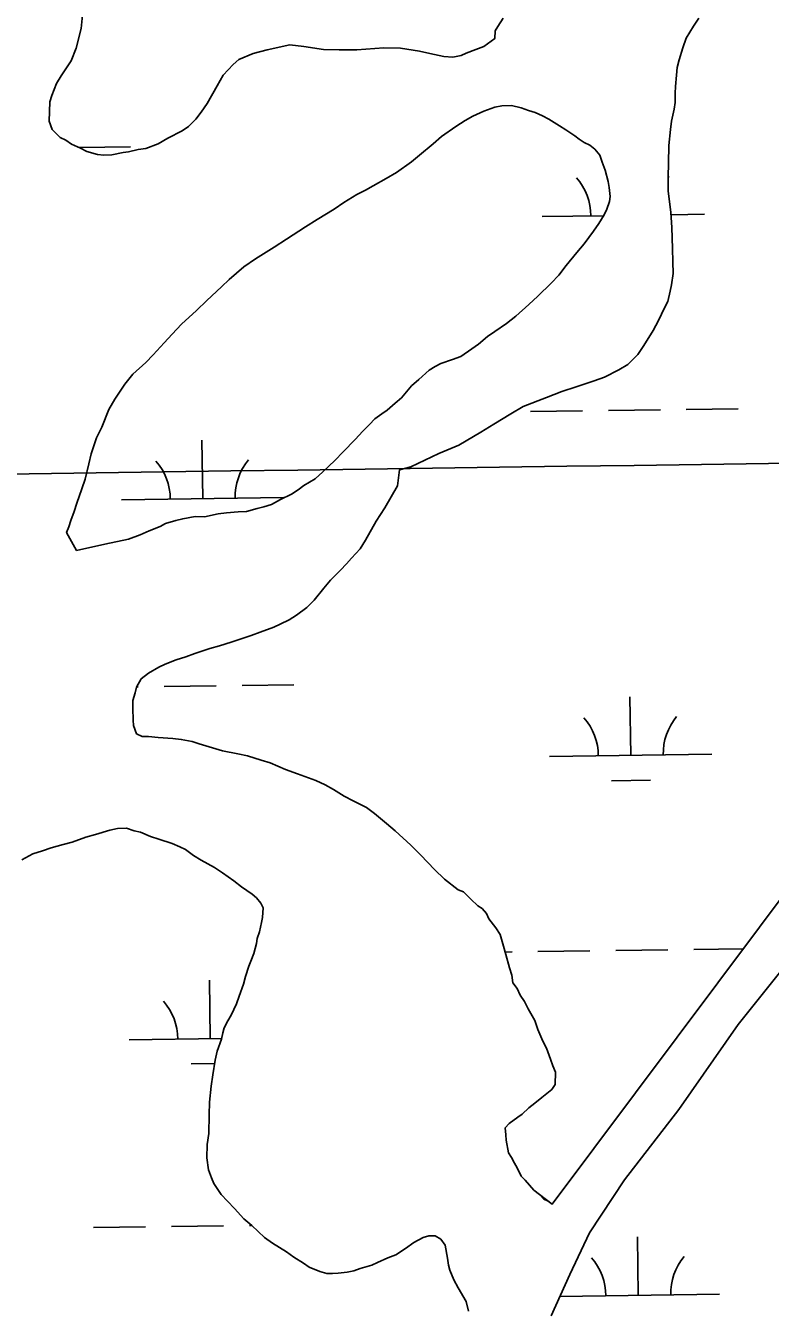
# Model space of a CAD drawing. Extents: x 3767014 to 3805179, y 361544 to 387384.
# Drawn here: x 3784544 to 3785002, y 372694 to 373484 of the extents above; entities that cross this region are included whole.
import ezdxf

# ---------------------------------------------------------------- set-up
doc = ezdxf.new("R2010")
doc.units = 0
for name, color, linetype in [('V-GRID-MAJR', 7, 'Continuous'), ('V-TOPO-SHOR', 7, 'Continuous'), ('V-WETL-SWMP', 7, 'Continuous')]:
    doc.layers.add(name, color=color, linetype=linetype)

msp = doc.modelspace()

# ---------------------------------------------------------------- linework, layer by layer
at = {"layer": 'V-GRID-MAJR'}
msp.add_spline([(3771169.95, 373025.6), (3773820.257, 373061.356), (3779120.863, 373133.445), (3784421.458, 373206.305), (3789722.043, 373279.937), (3795022.617, 373354.339), (3800323.181, 373429.512), (3802973.458, 373467.388)], degree=3, dxfattribs=at)
at = {"layer": 'V-TOPO-SHOR'}
for points in [[(3785901.379, 374138.862), (3785882.249, 374125.348), (3785808.658, 374024.41), (3785726.93, 373904.264), (3785633.898, 373790.137), (3785530.927, 373648.569), (3785389.529, 373448.774), (3785237.034, 373250.858), (3785225.938, 373236.495), (3784867.958, 372758.173)], [(3784867.293, 372689.233), (3784878.774, 372714.724), (3784890.898, 372740.519), (3784912.429, 372773.074), (3784946.018, 372816.463), (3784982.382, 372868.693), (3785037.314, 372937.317), (3785102.266, 373024.15), (3785176.526, 373126.344), (3785253.013, 373228.479), (3785297.821, 373287.179), (3785365.227, 373382.864), (3785469.487, 373512.619), (3785582.909, 373664.423), (3785650.823, 373755), (3785744.345, 373875.799), (3785840.961, 374005.433), (3785886.894, 374058.372), (3785908.129, 374079.475), (3785917.65, 374090.689), (3785924.675, 374103.881), (3785928.169, 374115.888)], [(3784578.711, 373490.554), (3784577.712, 373482.302), (3784574.64, 373470.162), (3784571.678, 373462.355), (3784565.526, 373453.053), (3784562.649, 373448.396), (3784559.697, 373440.984), (3784558.415, 373437.074), (3784558.264, 373431.166), (3784558.11, 373425.255), (3784559.947, 373420.084), (3784564.948, 373415.226), (3784568.453, 373413.559), (3784571.936, 373411.104), (3784577.39, 373408.599), (3784581.279, 373406.528), (3784587.935, 373404.779), (3784591.865, 373404.284), (3784596.602, 373404.556), (3784603.733, 373405.951), (3784606.896, 373406.262), (3784612.843, 373407.685), (3784617.59, 373408.353), (3784625.158, 373411.31), (3784631.156, 373414.706), (3784639.944, 373419.21), (3784643.954, 373421.866), (3784648.411, 373426.48), (3784651.671, 373430.732), (3784655.359, 373436.157), (3784661.553, 373447.034), (3784665.27, 373453.638), (3784671.35, 373460.184), (3784674.977, 373463.244), (3784683.745, 373466.961), (3784692.471, 373469.101), (3784706.351, 373472.292), (3784714.995, 373471.28), (3784727.166, 373469.392), (3784736.622, 373469.148), (3784747.661, 373469.257), (3784764.248, 373470.408), (3784774.49, 373470.143), (3784786.266, 373468.263), (3784792.539, 373466.92), (3784801.165, 373465.122), (3784806.668, 373464.585), (3784811.821, 373465.636), (3784815.011, 373467.131), (3784820.981, 373469.343), (3784825.759, 373471.19), (3784832.587, 373476.138), (3784832.708, 373480.865), (3784834.357, 373483.582), (3784837.64, 373488.622)], [(3784958.324, 373488.686), (3784955.041, 373483.646), (3784950.515, 373476.273), (3784948.393, 373470.414), (3784946.233, 373462.979), (3784944.928, 373458.283), (3784944.412, 373453.567), (3784943.837, 373446.487), (3784943.734, 373442.547), (3784943.583, 373436.638), (3784943.087, 373432.71), (3784941.32, 373425.265), (3784940.793, 373420.154), (3784939.753, 373410.325), (3784939.468, 373399.297), (3784939.255, 373391.025), (3784939.427, 373382.348), (3784941.051, 373368.905), (3784941.606, 373359.824), (3784942.059, 373346.805), (3784942.241, 373338.52), (3784942.452, 373331.42), (3784941.481, 373324.35), (3784940.593, 373320.43), (3784939.249, 373314.159), (3784937.179, 373310.27), (3784933.431, 373302.484), (3784930.115, 373296.262), (3784924.358, 373286.95), (3784920.672, 373281.527), (3784914.599, 373275.374), (3784908.994, 373271.973), (3784900.206, 373267.467), (3784893.843, 373265.265), (3784882.71, 373261.612), (3784873.963, 373258.681), (3784864.409, 373254.987), (3784850.075, 373249.443), (3784842.469, 373244.908), (3784832.055, 373238.476), (3784824.045, 373233.556), (3784810.438, 373225.629), (3784798.085, 373220.429), (3784780.924, 373212.198), (3784773.781, 373210.412), (3784772.741, 373200.584), (3784764.903, 373186.989), (3784759.568, 373178.848), (3784752.961, 373167.193), (3784749.668, 373161.76), (3784744.394, 373155.982), (3784741.152, 373152.517), (3784737.507, 373148.669)], [(3784574.867, 373160.684), (3784592.312, 373164.574), (3784606.978, 373167.744), (3784614.137, 373170.318), (3784619.724, 373172.933), (3784626.493, 373175.518), (3784629.694, 373177.406), (3784636.047, 373179.215), (3784640.411, 373180.286), (3784647.935, 373181.668), (3784653.846, 373181.517), (3784662.167, 373183.274), (3784667.31, 373183.929), (3784674.42, 373184.533), (3784679.55, 373184.795), (3784686.299, 373186.594), (3784690.268, 373187.675), (3784695.035, 373189.127), (3784700.631, 373192.138), (3784707.42, 373195.511), (3784711.43, 373198.167), (3784715.046, 373200.833), (3784721.854, 373204.993), (3784726.691, 373209.206), (3784733.966, 373216.113), (3784739.227, 373221.496), (3784746.522, 373229.192), (3784751.38, 373234.191), (3784755.431, 373238.422), (3784758.675, 373241.888), (3784763.088, 373244.927), (3784766.3, 373247.21), (3784771.139, 373251.421), (3784775.17, 373254.866), (3784781.271, 373262.198), (3784785.704, 373266.025), (3784792.16, 373271.772), (3784795.766, 373274.043), (3784799.363, 373275.923), (3784806.522, 373278.498), (3784811.696, 373280.335), (3784818.513, 373284.889), (3784822.534, 373287.941), (3784828.17, 373292.524), (3784832.583, 373295.566), (3784839.806, 373300.503), (3784845.443, 373305.089), (3784853.514, 373312.372), (3784859.16, 373317.35), (3784867.252, 373325.419), (3784872.112, 373330.419), (3784876.597, 373336.216), (3784883.111, 373344.326), (3784887.586, 373349.729), (3784893.304, 373357.466), (3784896.577, 373362.111), (3784899.87, 373367.547), (3784901.537, 373371.051), (3784903.235, 373375.737), (3784903.71, 373378.878), (3784903.063, 373384.412), (3784902.367, 373387.98), (3784900.581, 373395.121), (3784898.732, 373399.899), (3784897.267, 373404.271), (3784894.207, 373407.898), (3784891.117, 373410.344), (3784887.613, 373412.011), (3784884.512, 373414.061), (3784881.805, 373416.101), (3784876.382, 373419.787), (3784872.503, 373422.253), (3784865.908, 373426.363), (3784862.019, 373428.436), (3784857.343, 373430.527), (3784853.434, 373431.811), (3784848.748, 373433.507), (3784842.868, 373434.842), (3784836.949, 373434.598), (3784832.597, 373433.922), (3784825.829, 373431.338), (3784819.052, 373428.358), (3784814.254, 373425.722), (3784808.638, 373421.925), (3784799.809, 373415.847), (3784794.566, 373411.249), (3784786.112, 373404.374), (3784781.273, 373400.161), (3784772.04, 373393.698), (3784765.636, 373389.921), (3784757.637, 373385.395), (3784752.838, 373382.759), (3784747.646, 373380.136), (3784739.637, 373375.216), (3784733.616, 373371.034), (3784723.202, 373364.602), (3784715.988, 373360.057), (3784704.364, 373352.473), (3784696.748, 373347.546), (3784685.129, 373340.353), (3784677.908, 373335.416)], [(3784677.908, 373335.416), (3784669.038, 373327.76), (3784664.19, 373323.154), (3784655.3, 373314.712), (3784648.837, 373308.57), (3784639.553, 373300.139), (3784633.876, 373293.976), (3784629.008, 373288.584), (3784622.118, 373281.273), (3784617.664, 373276.656), (3784609.593, 373269.374), (3784604.702, 373263.193), (3784598.55, 373253.891), (3784594.843, 373247.679), (3784590.62, 373236.751), (3784587.296, 373230.136), (3784583.892, 373220.369), (3784582.549, 373214.096), (3784580.335, 373204.694), (3784578.213, 373198.835), (3784575.223, 373189.846), (3784573.515, 373184.765), (3784571.404, 373179.301), (3784570.122, 373175.391), (3784568.848, 373171.877), (3784574.867, 373160.684)], [(3784737.507, 373148.669), (3784731.434, 373142.519), (3784727.363, 373137.499), (3784721.262, 373130.167), (3784716.808, 373125.551), (3784710.383, 373120.986), (3784705.97, 373117.947), (3784700.383, 373115.331), (3784696.393, 373113.464), (3784688.039, 373110.525), (3784682.465, 373108.303), (3784674.514, 373105.749), (3784670.142, 373104.285), (3784662.99, 373102.101), (3784657.031, 373100.285), (3784647.888, 373097.366), (3784642.314, 373095.144), (3784636.354, 373093.328), (3784629.585, 373090.741), (3784625.596, 373088.873), (3784619.192, 373085.097), (3784614.768, 373081.662), (3784611.878, 373076.614), (3784611, 373073.087), (3784609.695, 373068.391), (3784609.574, 373063.664), (3784609.775, 373056.171), (3784610.088, 373053.009), (3784611.928, 373047.838), (3784615.432, 373046.17), (3784619.372, 373046.068), (3784625.268, 373045.523), (3784634.318, 373044.897), (3784639.43, 373044.37), (3784646.096, 373043.017), (3784650.399, 373041.722), (3784658.612, 373039.146), (3784664.872, 373037.407), (3784674.285, 373035.588), (3784680.165, 373034.255), (3784688.771, 373031.669), (3784694.245, 373029.95), (3784703.596, 373025.768), (3784711.02, 373023.212), (3784722.343, 373018.979), (3784728.19, 373016.464), (3784733.241, 373013.574), (3784739.837, 373009.462), (3784745.281, 373006.564), (3784753.453, 373002.413), (3784758.48, 372998.735), (3784765.814, 372992.634), (3784771.217, 372988.159), (3784780.842, 372979.24), (3784786.993, 372973.167), (3784795.437, 372964.279), (3784801.587, 372958.209), (3784810.092, 372951.682), (3784813.211, 372950.418), (3784817.827, 372945.964), (3784822.058, 372941.915), (3784824.776, 372940.266), (3784827.453, 372937.045), (3784828.948, 372933.852), (3784833.138, 372928.226), (3784835.794, 372924.216), (3784837.976, 372917.065), (3784839.419, 372911.904), (3784841.57, 372903.57), (3784843.034, 372899.198), (3784843.7, 372894.448), (3784846.366, 372890.834), (3784848.236, 372886.842), (3784850.89, 372882.832), (3784853.143, 372878.439), (3784857.294, 372871.236), (3784859.121, 372865.672), (3784862.091, 372858.5), (3784864.341, 372854.107), (3784866.926, 372847.338), (3784868.403, 372843.357), (3784869.875, 372839.38), (3784869.683, 372831.894), (3784867.633, 372828.794), (3784861.591, 372823.825), (3784857.167, 372820.391), (3784853.54, 372817.331), (3784849.502, 372813.493), (3784846.694, 372811.595), (3784841.469, 372807.787), (3784839.036, 372805.09), (3784839.317, 372800.746), (3784839.63, 372797.584), (3784841.005, 372789.667), (3784842.903, 372786.859), (3784844.781, 372783.263), (3784846.286, 372780.465), (3784848.912, 372775.271), (3784851.214, 372772.848), (3784856.578, 372766.797), (3784860.051, 372763.95)], [(3784816.39, 372692.229), (3784814.964, 372698.178), (3784810.057, 372706.581), (3784807.421, 372711.38), (3784804.816, 372717.36), (3784804.11, 372720.532), (3784803.434, 372724.884), (3784802.06, 372732.804), (3784799.393, 372736.421), (3784795.899, 372738.481), (3784791.959, 372738.583), (3784788.383, 372737.492), (3784782.788, 372734.483), (3784777.566, 372730.674), (3784771.557, 372726.887), (3784766.779, 372725.04), (3784760.393, 372722.052), (3784756.807, 372720.565), (3784749.658, 372718.386), (3784745.676, 372716.911), (3784741.717, 372716.225), (3784736.184, 372715.578), (3784732.626, 372715.275), (3784729.081, 372715.367), (3784724.778, 372716.66), (3784718.143, 372719.197), (3784714.659, 372721.651), (3784708.841, 372725.347), (3784704.194, 372728.622), (3784695.66, 372733.965), (3784690.63, 372737.641), (3784682.936, 372744.936), (3784677.916, 372749.008), (3784672.169, 372755.461), (3784667.946, 372759.905), (3784664.109, 372763.946), (3784659.556, 372770.766), (3784658.069, 372774.352), (3784656.222, 372779.128), (3784655.233, 372786.644), (3784655.445, 372794.916), (3784656.406, 372801.592), (3784656.701, 372813.016), (3784656.904, 372820.895), (3784657.944, 372830.723), (3784658.915, 372837.793), (3784660.33, 372846.822), (3784661.653, 372852.307), (3784664.209, 372859.731), (3784665.098, 372863.649), (3784665.966, 372866.78), (3784668.049, 372871.062), (3784670.109, 372874.556), (3784673.443, 372881.567), (3784675.139, 372886.252), (3784677.697, 372893.676), (3784679, 372898.372), (3784681.132, 372904.625), (3784682.393, 372907.746), (3784684.093, 372912.434), (3784685.83, 372918.695), (3784686.305, 372921.836), (3784687.589, 372925.746), (3784688.92, 372931.624), (3784689.395, 372934.765), (3784689.942, 372940.664), (3784688.439, 372943.461), (3784685.76, 372946.685), (3784683.065, 372949.118), (3784676.478, 372953.623), (3784671.844, 372957.289), (3784664.874, 372962.2), (3784659.834, 372965.483), (3784651.673, 372970.03), (3784647.018, 372972.907), (3784641.988, 372976.586), (3784638.484, 372978.253), (3784633.806, 372980.344), (3784625.596, 372982.92), (3784620.515, 372984.626), (3784614.273, 372987.153), (3784610.355, 372988.042), (3784605.669, 372989.74), (3784600.143, 372989.488), (3784595.386, 372988.427), (3784586.647, 372985.894), (3784580.689, 372984.075), (3784572.336, 372981.136), (3784566.779, 372979.703), (3784559.235, 372977.532), (3784554.063, 372975.695), (3784548.104, 372973.876), (3784541.304, 372970.11)], [(3784860.051, 372763.95), (3784862.738, 372761.12), (3784865.466, 372759.868), (3784867.958, 372758.173)]]:
    msp.add_lwpolyline(points, dxfattribs=at)
at = {"layer": 'V-WETL-SWMP'}
for p, q in [((3784576.631, 373408.948), (3784608.26, 373409.387)), ((3784861.724, 373366.474), (3784899.54, 373366.999)), ((3784941.133, 373367.577), (3784961.714, 373367.863)), ((3784902.544, 373246.958), (3784934.541, 373247.403)), ((3784950.539, 373247.625), (3784982.536, 373248.07)), ((3784854.549, 373246.292), (3784886.546, 373246.736)), ((3784652.681, 373192.741), (3784652.181, 373228.737)), ((3784602.686, 373192.046), (3784702.676, 373193.435)), ((3784611.947, 373076.732), (3784612.88, 373076.745)), ((3784628.879, 373076.967), (3784660.876, 373077.411)), ((3784676.874, 373077.634), (3784708.871, 373078.078)), ((3784916.34, 373034.526), (3784915.84, 373070.522)), ((3784866.345, 373033.831), (3784966.335, 373035.22)), ((3784904.556, 373018.929), (3784928.553, 373019.263)), ((3784839.009, 372913.369), (3784843.171, 372913.427)), ((3784859.169, 372913.649), (3784891.166, 372914.093)), ((3784907.165, 372914.315), (3784939.162, 372914.76)), ((3784955.16, 372914.982), (3784985.632, 372915.406)), ((3784657.302, 372860.098), (3784656.802, 372896.094)), ((3784607.307, 372859.403), (3784664.315, 372860.195)), ((3784645.517, 372844.502), (3784659.997, 372844.703)), ((3784585.504, 372743.657), (3784617.501, 372744.102)), ((3784633.5, 372744.324), (3784665.497, 372744.768)), ((3784681.495, 372744.991), (3784682.845, 372745.009)), ((3784920.961, 372701.883), (3784920.461, 372737.879)), ((3784872.688, 372701.212), (3784970.956, 372702.577))]:
    msp.add_line(p, q, dxfattribs=at)
for points in [[(3784837.639, 373488.622), (3784834.356, 373483.582), (3784832.709, 373480.865), (3784832.587, 373476.138), (3784825.759, 373471.19), (3784820.981, 373469.342), (3784815.012, 373467.13), (3784811.82, 373465.636), (3784806.668, 373464.586), (3784801.164, 373465.121), (3784792.538, 373466.92), (3784786.266, 373468.264), (3784774.489, 373470.144), (3784764.247, 373470.407), (3784747.661, 373469.257), (3784736.622, 373469.147), (3784727.167, 373469.391), (3784714.996, 373471.28), (3784706.35, 373472.291), (3784692.472, 373469.101), (3784683.745, 373466.96), (3784674.977, 373463.244), (3784671.351, 373460.184), (3784665.27, 373453.639), (3784661.552, 373447.034), (3784655.36, 373436.156), (3784651.672, 373430.732), (3784648.41, 373426.48), (3784643.955, 373421.865), (3784639.945, 373419.209), (3784631.157, 373414.705), (3784625.157, 373411.311), (3784617.591, 373408.353), (3784612.844, 373407.686), (3784606.895, 373406.263), (3784603.733, 373405.95), (3784596.602, 373404.557), (3784591.865, 373404.284), (3784587.936, 373404.78), (3784581.28, 373406.528), (3784577.391, 373408.599), (3784571.937, 373411.104), (3784568.453, 373413.559), (3784564.948, 373415.226), (3784559.948, 373420.085), (3784558.111, 373425.256), (3784558.263, 373431.165), (3784558.415, 373437.074), (3784559.698, 373440.983), (3784562.648, 373448.396), (3784565.527, 373453.052), (3784571.679, 373462.354), (3784574.639, 373470.162), (3784577.711, 373482.302), (3784578.711, 373490.554)], [(3784937.178, 373310.27), (3784939.249, 373314.159), (3784940.593, 373320.431), (3784941.482, 373324.35), (3784942.452, 373331.42), (3784942.241, 373338.521), (3784942.06, 373346.804), (3784941.606, 373359.823), (3784941.052, 373368.904), (3784939.427, 373382.348), (3784939.256, 373391.024), (3784939.469, 373399.296), (3784939.752, 373410.326), (3784940.794, 373420.154), (3784941.319, 373425.265), (3784943.088, 373432.709), (3784943.583, 373436.638), (3784943.735, 373442.547), (3784943.836, 373446.486), (3784944.413, 373453.566), (3784944.928, 373458.283), (3784946.232, 373462.98), (3784948.394, 373470.414), (3784950.515, 373476.272), (3784955.041, 373483.645), (3784958.324, 373488.685)], [(3784574.867, 373160.685), (3784568.848, 373171.877), (3784570.121, 373175.392), (3784571.404, 373179.301), (3784573.515, 373184.765), (3784575.223, 373189.846), (3784578.213, 373198.835), (3784580.335, 373204.693), (3784582.548, 373214.096), (3784583.892, 373220.369), (3784587.297, 373230.136), (3784590.62, 373236.751), (3784594.843, 373247.68), (3784598.551, 373253.891), (3784604.703, 373263.193), (3784609.592, 373269.374), (3784617.663, 373276.656), (3784622.118, 373281.272), (3784629.007, 373288.584), (3784633.876, 373293.977), (3784639.553, 373300.138), (3784648.836, 373308.571), (3784655.301, 373314.712), (3784664.19, 373323.155), (3784669.039, 373327.76), (3784677.908, 373335.416), (3784685.13, 373340.354), (3784696.747, 373347.545), (3784704.363, 373352.473), (3784715.989, 373360.058), (3784723.201, 373364.602), (3784733.616, 373371.035), (3784739.636, 373375.216), (3784747.646, 373380.135), (3784752.838, 373382.76), (3784757.636, 373385.396), (3784765.636, 373389.921), (3784772.04, 373393.698), (3784781.273, 373400.161), (3784786.111, 373404.373), (3784794.566, 373411.25), (3784799.809, 373415.846), (3784808.637, 373421.925), (3784814.253, 373425.723), (3784819.051, 373428.358), (3784825.829, 373431.337), (3784832.597, 373433.923), (3784836.95, 373434.599), (3784842.869, 373434.841), (3784848.747, 373433.507), (3784853.434, 373431.81), (3784857.343, 373430.527), (3784862.019, 373428.435), (3784865.908, 373426.364), (3784872.503, 373422.253), (3784876.381, 373419.788), (3784881.805, 373416.101), (3784884.512, 373414.06), (3784887.612, 373412.01), (3784891.117, 373410.343), (3784894.208, 373407.898), (3784897.268, 373404.272), (3784898.732, 373399.898), (3784900.58, 373395.12), (3784902.367, 373387.979), (3784903.064, 373384.413), (3784903.71, 373378.878), (3784903.235, 373375.737), (3784901.537, 373371.051), (3784899.871, 373367.546), (3784896.577, 373362.112), (3784893.304, 373357.466), (3784887.587, 373349.73), (3784883.112, 373344.326), (3784876.596, 373336.216), (3784872.111, 373330.419), (3784867.252, 373325.419), (3784859.161, 373317.35), (3784853.514, 373312.371), (3784845.443, 373305.089), (3784839.807, 373300.504), (3784832.584, 373295.565), (3784828.17, 373292.525), (3784822.534, 373287.94), (3784818.513, 373284.89), (3784811.695, 373280.335), (3784806.523, 373278.498), (3784799.362, 373275.923), (3784795.766, 373274.044), (3784792.16, 373271.772), (3784785.705, 373266.025), (3784781.27, 373262.198), (3784775.169, 373254.865), (3784771.139, 373251.421), (3784766.3, 373247.21), (3784763.088, 373244.927), (3784758.674, 373241.887), (3784755.431, 373238.423), (3784751.38, 373234.191), (3784746.522, 373229.192), (3784739.228, 373221.496)], [(3784850.891, 372882.833), (3784848.235, 372886.843), (3784846.367, 372890.833), (3784843.7, 372894.449), (3784843.034, 372899.197), (3784841.57, 372903.57), (3784839.419, 372911.903), (3784837.975, 372917.065), (3784835.794, 372924.216), (3784833.138, 372928.226), (3784828.947, 372933.853), (3784827.452, 372937.045), (3784824.776, 372940.267), (3784822.059, 372941.914), (3784817.827, 372945.964), (3784813.212, 372950.419), (3784810.091, 372951.682), (3784801.587, 372958.208), (3784795.436, 372964.279), (3784786.993, 372973.168), (3784780.842, 372979.239), (3784771.217, 372988.159), (3784765.814, 372992.634), (3784758.481, 372998.735), (3784753.452, 373002.412), (3784745.281, 373006.564), (3784739.837, 373009.463), (3784733.241, 373013.575), (3784728.191, 373016.464), (3784722.343, 373018.98), (3784711.021, 373023.213), (3784703.597, 373025.769), (3784694.245, 373029.951), (3784688.77, 373031.669), (3784680.165, 373034.256), (3784674.286, 373035.589), (3784664.873, 373037.408), (3784658.611, 373039.146), (3784650.399, 373041.723), (3784646.096, 373043.016), (3784639.43, 373044.37), (3784634.319, 373044.896), (3784625.269, 373045.523), (3784619.371, 373046.069), (3784615.431, 373046.17), (3784611.927, 373047.837), (3784610.089, 373053.008), (3784609.776, 373056.17), (3784609.575, 373063.665), (3784609.696, 373068.392), (3784611, 373073.088), (3784611.879, 373076.613), (3784614.768, 373081.663), (3784619.192, 373085.097), (3784625.596, 373088.874), (3784629.586, 373090.742), (3784636.354, 373093.328), (3784642.313, 373095.145), (3784647.889, 373097.367), (3784657.03, 373100.285), (3784662.99, 373102.102), (3784670.141, 373104.284), (3784674.515, 373105.748), (3784682.464, 373108.302), (3784688.04, 373110.524), (3784696.393, 373113.463), (3784700.383, 373115.331), (3784705.969, 373117.946), (3784710.383, 373120.986), (3784716.808, 373125.551), (3784721.262, 373130.167), (3784727.364, 373137.499), (3784731.435, 373142.519), (3784737.506, 373148.669), (3784741.152, 373152.517), (3784744.395, 373155.982), (3784749.668, 373161.759), (3784752.961, 373167.192), (3784759.568, 373178.848), (3784764.902, 373186.988), (3784772.741, 373200.583), (3784773.782, 373210.411), (3784780.924, 373212.198), (3784798.085, 373220.428), (3784810.439, 373225.629), (3784824.045, 373233.557), (3784832.055, 373238.475), (3784842.469, 373244.908), (3784850.075, 373249.443), (3784864.409, 373254.986), (3784873.964, 373258.682), (3784882.711, 373261.611), (3784893.842, 373265.266), (3784900.206, 373267.468), (3784908.994, 373271.972), (3784914.6, 373275.375), (3784920.671, 373281.526), (3784924.358, 373286.949), (3784930.116, 373296.262), (3784933.43, 373302.483), (3784937.178, 373310.27)], [(3785225.938, 373236.495), (3784867.958, 372758.173), (3784856.577, 372766.797), (3784851.214, 372772.848), (3784848.912, 372775.272), (3784846.286, 372780.464), (3784844.781, 372783.262), (3784842.903, 372786.858), (3784841.004, 372789.666), (3784839.631, 372797.585), (3784839.318, 372800.747), (3784839.036, 372805.09), (3784841.47, 372807.787), (3784846.693, 372811.594), (3784849.501, 372813.493), (3784853.541, 372817.331), (3784857.168, 372820.391), (3784861.592, 372823.825), (3784867.633, 372828.794), (3784869.683, 372831.894), (3784869.876, 372839.379), (3784868.402, 372843.358), (3784866.927, 372847.338), (3784864.342, 372854.106), (3784862.09, 372858.5), (3784859.121, 372865.671), (3784857.294, 372871.237), (3784853.143, 372878.439), (3784850.891, 372882.833)], [(3784739.228, 373221.496), (3784733.965, 373216.113), (3784726.692, 373209.205), (3784721.854, 373204.993), (3784715.046, 373200.833), (3784711.429, 373198.166), (3784707.419, 373195.51), (3784700.631, 373192.137), (3784695.035, 373189.128), (3784690.268, 373187.674), (3784686.298, 373186.593), (3784679.551, 373184.796), (3784674.42, 373184.534), (3784667.309, 373183.929), (3784662.168, 373183.273), (3784653.845, 373181.516), (3784647.936, 373181.668), (3784640.411, 373180.285), (3784636.047, 373179.214), (3784629.694, 373177.407), (3784626.492, 373175.519), (3784619.724, 373172.933), (3784614.138, 373170.318), (3784606.977, 373167.743), (3784592.311, 373164.573), (3784574.867, 373160.685)], [(3784867.293, 372689.233), (3784878.773, 372714.725), (3784890.898, 372740.518), (3784912.429, 372773.074), (3784946.018, 372816.462), (3784982.382, 372868.692), (3785037.314, 372937.318), (3785102.265, 373024.151), (3785176.526, 373126.344)], [(3784541.305, 372970.11), (3784548.103, 372973.877), (3784554.063, 372975.694), (3784559.234, 372977.532), (3784566.78, 372979.703), (3784572.335, 372981.137), (3784580.689, 372984.075), (3784586.648, 372985.893), (3784595.385, 372988.427), (3784600.143, 372989.487), (3784605.668, 372989.739), (3784610.354, 372988.042), (3784614.273, 372987.153), (3784620.515, 372984.627), (3784625.596, 372982.92), (3784633.807, 372980.343), (3784638.483, 372978.252), (3784641.988, 372976.585), (3784647.018, 372972.908), (3784651.674, 372970.029), (3784659.835, 372965.483)], [(3784659.835, 372965.483), (3784664.875, 372962.2), (3784671.844, 372957.29), (3784676.479, 372953.624), (3784683.065, 372949.118), (3784685.761, 372946.684), (3784688.438, 372943.461), (3784689.942, 372940.663), (3784689.396, 372934.765), (3784688.921, 372931.623), (3784687.588, 372925.745), (3784686.304, 372921.836), (3784685.829, 372918.695), (3784684.092, 372912.433), (3784682.394, 372907.746), (3784681.131, 372904.625), (3784679, 372898.373), (3784677.696, 372893.677), (3784675.14, 372886.253), (3784673.443, 372881.567), (3784670.109, 372874.557), (3784668.048, 372871.062), (3784665.967, 372866.78), (3784665.098, 372863.649), (3784664.209, 372859.73), (3784661.653, 372852.306), (3784660.329, 372846.822), (3784658.914, 372837.792), (3784657.944, 372830.722), (3784656.903, 372820.894), (3784656.7, 372813.016), (3784656.406, 372801.592), (3784655.446, 372794.916), (3784655.233, 372786.643), (3784656.222, 372779.128), (3784658.07, 372774.351), (3784659.555, 372770.765), (3784664.109, 372763.946), (3784667.947, 372759.906), (3784672.169, 372755.461), (3784677.916, 372749.007), (3784682.935, 372744.936), (3784690.631, 372737.642), (3784695.661, 372733.965), (3784704.195, 372728.621), (3784708.841, 372725.348), (3784714.659, 372721.651), (3784718.143, 372719.196), (3784724.779, 372716.66), (3784729.082, 372715.367), (3784732.627, 372715.276), (3784736.183, 372715.579), (3784741.718, 372716.225), (3784745.677, 372716.911), (3784749.657, 372718.385), (3784756.808, 372720.566), (3784760.394, 372722.051), (3784766.778, 372725.04), (3784771.556, 372726.888), (3784777.566, 372730.675), (3784782.788, 372734.483), (3784788.384, 372737.492), (3784791.96, 372738.583), (3784795.899, 372738.481), (3784799.394, 372736.42), (3784802.06, 372732.804), (3784803.433, 372724.885), (3784804.109, 372720.532), (3784804.816, 372717.36), (3784807.421, 372711.38), (3784810.057, 372706.582), (3784814.965, 372698.178), (3784816.389, 372692.229)]]:
    msp.add_lwpolyline(points, dxfattribs=at)
for centre, start, end in [((3784856.475, 373366.876), 0.024037, 41.567696), ((3784966.95, 373368.411), 140.024034, 141.747659), ((3784597.437, 373192.448), 0.024037, 41.567696), ((3784707.912, 373193.983), 140.024034, 181.567693), ((3784971.571, 373035.768), 140.024034, 181.567693), ((3784861.096, 373034.233), 0.024037, 41.567696), ((3784602.058, 372859.805), 0.024037, 41.567696), ((3784865.717, 372701.59), 0.024037, 41.567696), ((3784976.192, 372703.125), 140.024034, 181.567693)]:
    msp.add_arc(centre, 35.246, start, end, dxfattribs=at)

doc.saveas('drawing.dxf')
